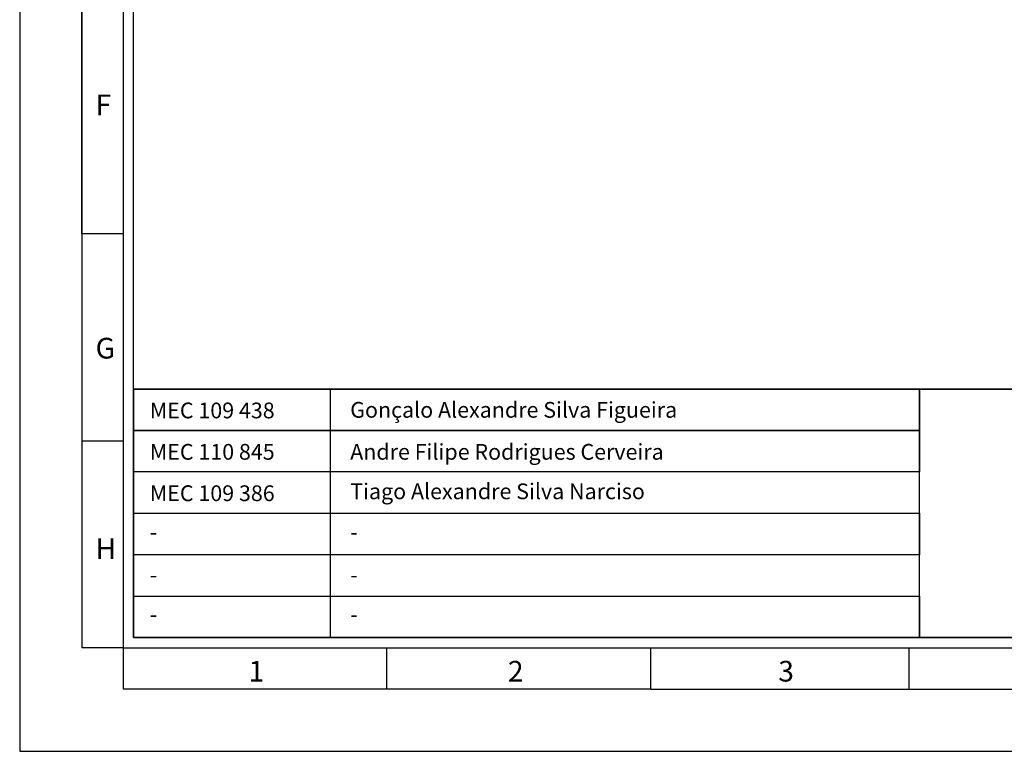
# Model space of a CAD drawing. Header units: millimetres. Extents: x -559 to 10735, y -2326 to 222.
# Tile 325 of 656: x 2492 to 2511, y -1757 to -1743. Entities that reach past the tile are written whole.
import ezdxf

# ---------------------------------------------------------------- set-up
doc = ezdxf.new("R2010")
doc.units = ezdxf.units.MM
doc.header["$LTSCALE"] = 4
doc.layers.add('Modelo', color=251, linetype='Continuous')
doc.layers.add('Texto Cabeçalho', color=3, linetype='Continuous')

msp = doc.modelspace()

# ---------------------------------------------------------------- linework, layer by layer
at = {"layer": 'Modelo'}
for p, q in [((2493.527, -1747.201), (2493.527, -1718.549)), ((2493.527, -1747.201), (2493.527, -1718.549)), ((2493.527, -1737.651), (2493.527, -1747.201)), ((2493.527, -1737.651), (2493.527, -1747.201)), ((2494.291, -1747.201), (2493.527, -1747.201)), ((2493.527, -1747.201), (2493.527, -1754.842)), ((2493.527, -1747.201), (2493.527, -1754.842)), ((2494.291, -1747.201), (2493.527, -1747.201)), ((2493.527, -1747.201), (2493.527, -1754.842)), ((2493.527, -1747.201), (2493.527, -1754.842)), ((2493.527, -1751.022), (2494.291, -1751.022)), ((2493.527, -1751.022), (2494.291, -1751.022)), ((2494.291, -1754.842), (2493.527, -1754.842)), ((2494.291, -1754.842), (2493.527, -1754.842)), ((2494.291, -1754.842), (2494.291, -1755.606)), ((2494.291, -1754.842), (2494.291, -1755.606)), ((2499.162, -1755.606), (2499.162, -1754.842)), ((2499.162, -1755.606), (2499.162, -1754.842)), ((2504.033, -1755.606), (2504.033, -1754.842)), ((2504.033, -1755.606), (2504.033, -1754.842)), ((2508.808, -1755.606), (2508.808, -1754.842)), ((2508.808, -1755.606), (2508.808, -1754.842)), ((2504.033, -1755.606), (2494.291, -1755.606)), ((2504.033, -1755.606), (2494.291, -1755.606)), ((2504.033, -1755.606), (2547.202, -1755.606)), ((2504.033, -1755.606), (2513.584, -1755.606)), ((2504.033, -1755.606), (2547.202, -1755.606)), ((2504.033, -1755.606), (2513.584, -1755.606))]:
    msp.add_line(p, q, dxfattribs=at)
for points in [[(2492.381, -1756.752), (2549.113, -1756.752), (2549.113, -1716.639), (2492.381, -1716.639)], [(2492.381, -1756.752), (2549.113, -1756.752), (2549.113, -1716.639), (2492.381, -1716.639)], [(2494.291, -1754.842), (2547.202, -1754.842), (2547.202, -1718.549), (2494.291, -1718.549)], [(2494.291, -1754.842), (2547.202, -1754.842), (2547.202, -1718.549), (2494.291, -1718.549)], [(2547.011, -1754.651), (2494.482, -1754.651), (2494.482, -1718.74), (2547.011, -1718.74)], [(2547.011, -1754.651), (2494.482, -1754.651), (2494.482, -1718.74), (2547.011, -1718.74)], [(2494.482, -1750.067), (2547.011, -1750.067), (2547.011, -1754.651), (2494.482, -1754.651)], [(2508.999, -1750.831), (2494.482, -1750.831), (2494.482, -1750.067), (2508.999, -1750.067)], [(2494.482, -1750.067), (2498.111, -1750.067), (2498.111, -1754.651), (2494.482, -1754.651)], [(2547.011, -1750.067), (2494.482, -1750.067), (2494.482, -1754.651), (2547.011, -1754.651)], [(2494.482, -1750.067), (2547.011, -1750.067), (2547.011, -1754.651), (2494.482, -1754.651)], [(2508.999, -1750.831), (2494.482, -1750.831), (2494.482, -1750.067), (2508.999, -1750.067)], [(2494.482, -1750.067), (2498.111, -1750.067), (2498.111, -1754.651), (2494.482, -1754.651)], [(2547.011, -1750.067), (2494.482, -1750.067), (2494.482, -1754.651), (2547.011, -1754.651)], [(2508.999, -1750.067), (2529.056, -1750.067), (2529.056, -1754.651), (2508.999, -1754.651)], [(2508.999, -1750.067), (2529.056, -1750.067), (2529.056, -1754.651), (2508.999, -1754.651)], [(2494.482, -1750.831), (2508.999, -1750.831), (2508.999, -1751.595), (2494.482, -1751.595)], [(2494.482, -1750.831), (2508.999, -1750.831), (2508.999, -1751.595), (2494.482, -1751.595)], [(2508.999, -1751.595), (2494.482, -1751.595), (2494.482, -1752.359), (2508.999, -1752.359)], [(2508.999, -1751.595), (2494.482, -1751.595), (2494.482, -1752.359), (2508.999, -1752.359)], [(2494.482, -1752.359), (2508.999, -1752.359), (2508.999, -1753.123), (2494.482, -1753.123)], [(2494.482, -1752.359), (2508.999, -1752.359), (2508.999, -1753.123), (2494.482, -1753.123)], [(2508.999, -1753.123), (2494.482, -1753.123), (2494.482, -1753.887), (2508.999, -1753.887)], [(2508.999, -1753.123), (2494.482, -1753.123), (2494.482, -1753.887), (2508.999, -1753.887)], [(2508.999, -1754.651), (2494.482, -1754.651), (2494.482, -1753.887), (2508.999, -1753.887)], [(2508.999, -1754.651), (2494.482, -1754.651), (2494.482, -1753.887), (2508.999, -1753.887)]]:
    msp.add_lwpolyline(points, close=True, dxfattribs=at)

# ---------------------------------------------------------------- texts
at = {"layer": 'Modelo', "char_height": 0.382, "attachment_point": 1}
for s, insert in [('F', (2493.782, -1744.63)), ('F', (2493.782, -1744.63)), ('G', (2493.782, -1749.12)), ('G', (2493.782, -1749.12)), ('H', (2493.782, -1752.822)), ('H', (2493.782, -1752.822)), ('1', (2496.606, -1755.083)), ('1', (2496.606, -1755.083)), ('2', (2501.396, -1755.083)), ('2', (2501.396, -1755.083)), ('3', (2506.388, -1755.083)), ('3', (2506.388, -1755.083))]:
    msp.add_mtext_dynamic_manual_height_columns(s, width=5.24484, gutter_width=1.91, heights=[0], dxfattribs=dict(at, insert=insert))
at = {"layer": 'Texto Cabeçalho', "char_height": 0.29048, "attachment_point": 1}
for s, insert in [('Gonçalo Alexandre Silva Figueira', (2498.484, -1750.304)), ('Gonçalo Alexandre Silva Figueira', (2498.484, -1750.304)), ('MEC 109 438', (2494.784, -1750.315)), ('MEC 109 438', (2494.784, -1750.315)), ('MEC 110 845', (2494.784, -1751.079)), ('MEC 110 845', (2494.784, -1751.079)), ('Andre Filipe Rodrigues Cerveira', (2498.484, -1751.079)), ('Andre Filipe Rodrigues Cerveira', (2498.484, -1751.079)), ('MEC 109 386', (2494.784, -1751.843)), ('MEC 109 386', (2494.784, -1751.843)), ('Tiago Alexandre Silva Narciso', (2498.484, -1751.808)), ('Tiago Alexandre Silva Narciso', (2498.484, -1751.808))]:
    msp.add_mtext_dynamic_manual_height_columns(s, width=7.28808, gutter_width=1.452, heights=[0], dxfattribs=dict(at, insert=insert))
at = {"layer": 'Texto Cabeçalho', "color": 18, "true_color": 0x000000, "char_height": 0.29, "attachment_point": 1}
for insert in [(2494.784, -1752.56), (2494.784, -1752.56), (2498.484, -1752.56), (2498.484, -1752.56), (2494.784, -1753.35), (2494.784, -1753.35), (2498.484, -1753.35), (2498.484, -1753.35), (2494.784, -1754.078), (2494.784, -1754.078), (2498.484, -1754.078), (2498.484, -1754.078)]:
    msp.add_mtext_dynamic_manual_height_columns('-', width=7.28808, gutter_width=1.452, heights=[0], dxfattribs=dict(at, insert=insert))

doc.saveas('drawing.dxf')
